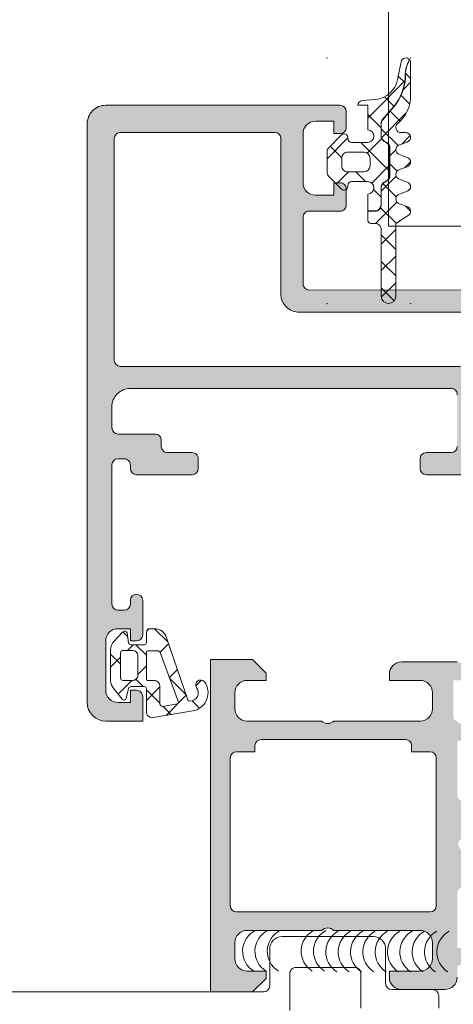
# Model space of a CAD drawing. Header units: millimetres. Extents: x 144573 to 336993, y 74252 to 247042.
# Tile 730 of 1056: x 224698 to 224734, y 185268 to 185348. Entities that reach past the tile are written whole.
import ezdxf

# ---------------------------------------------------------------- set-up
doc = ezdxf.new("R2010")
doc.units = ezdxf.units.MM
doc.layers.add('FASÁDA DETAILNÍ', color=255, linetype='Continuous', lineweight=0)
doc.layers.add('NOVA', color=255, linetype='Continuous', lineweight=0)

# ---------------------------------------------------------------- blocks, each defined once
blk = doc.blocks.new('A$C69D17D4D')
at = {"layer": 'FASÁDA DETAILNÍ'}
h = blk.add_hatch(dxfattribs=at)
h.set_pattern_fill('ANSI37', color=256, scale=0.625, angle=90, style=0)
h.set_pattern_definition([(135, (0, 0), (-1.403165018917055, -1.403165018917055), []), (225, (0, 0), (1.403165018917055, -1.403165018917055), [])])
edge = h.paths.add_edge_path()
edge.add_arc((1579.654066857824, 11962.88997918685), 0.2900050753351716, 224.9975633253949, 359.9994892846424)
edge.add_line((1579.944071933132, 11962.88997660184), (1579.944071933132, 11962.98997086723))
edge.add_arc((1580.25407193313, 11962.98997086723), 0.3099999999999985, 89.99999999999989, 180.0000000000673, ccw=False)
edge.add_line((1580.25407193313, 11963.29997086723), (1581.55404793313, 11963.29997086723))
edge.add_arc((1581.554047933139, 11962.78997086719), 0.5100000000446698, -88.87647985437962, 90.00000000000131, ccw=False)
edge.add_line((1581.564047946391, 11962.28006891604), (1581.564049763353, 11960.92146088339))
edge.add_line((1581.564049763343, 11960.9214608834), (1582.154050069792, 11960.9214608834))
edge.add_arc((1582.154050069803, 11961.41146088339), 0.4900000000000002, -89.99999999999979, 1.272221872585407e-14)
edge.add_line((1582.644050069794, 11961.41146088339), (1582.644050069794, 11962.81145859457))
edge.add_arc((1583.154050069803, 11962.81145859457), 0.5099999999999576, 120.00000000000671, 180.0000000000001, ccw=False)
edge.add_line((1582.899050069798, 11963.2531315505), (1583.099050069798, 11963.36860160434))
edge.add_arc((1582.854050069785, 11963.79295405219), 0.4900000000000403, -59.9999999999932, 1.144999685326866e-13)
edge.add_line((1583.344050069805, 11963.79295405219), (1583.344050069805, 11966.02996389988))
edge.add_arc((1582.854050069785, 11966.0299638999), 0.4899999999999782, 1.144999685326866e-13, 60.00000000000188)
edge.add_line((1583.099050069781, 11966.45431634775), (1582.899050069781, 11966.56978640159))
edge.add_arc((1583.154050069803, 11967.01145935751), 0.5100000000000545, 179.9999999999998, 240.0000000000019, ccw=False)
edge.add_line((1582.644050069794, 11967.01145935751), (1582.644050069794, 11968.00905676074))
edge.add_arc((1583.14998343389, 11968.00905676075), 0.5059333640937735, 139.3588191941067, 180, ccw=False)
edge.add_line((1582.76607949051, 11968.33858116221), (1583.646946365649, 11969.3648124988))
edge.add_arc((1580.616488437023, 11971.96600962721), 3.993732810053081, -40.64118080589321, 0.6188691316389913)
edge.add_arc((1586.619871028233, 11972.0308565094), 2.010000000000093, 153.3452087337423, 180.6188691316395, ccw=False)
edge.add_line((1584.823482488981, 11972.9325705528), (1584.957523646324, 11973.19960642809))
edge.add_arc((1584.654059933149, 11972.95463686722), 0.3900003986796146, 38.91202932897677, 168.9894375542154)
edge.add_line((1584.271238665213, 11973.02912302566), (1583.991637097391, 11971.59103219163))
edge.add_arc((1582.018583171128, 11971.97464424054), 2.010000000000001, -85.00475061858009, -11.002496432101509, ccw=False)
edge.add_line((1582.193600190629, 11969.97227837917), (1581.120640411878, 11969.87849620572))
edge.add_arc((1581.154061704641, 11969.48992909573), 0.3900017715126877, 94.91600467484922, 178.5301263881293)
edge.add_line((1580.764188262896, 11969.49993315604), (1581.564059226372, 11969.49993315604))
edge.add_line((1581.564059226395, 11969.49993315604), (1581.564047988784, 11967.49985381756))
edge.add_arc((1581.554047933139, 11966.98995186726), 0.5100000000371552, -90, 88.87647509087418, ccw=False)
edge.add_line((1581.554047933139, 11966.47995186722), (1580.254071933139, 11966.47995186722))
edge.add_arc((1580.25407193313, 11966.78995186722), 0.3100000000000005, 180, 270, ccw=False)
edge.add_line((1579.944071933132, 11966.78995186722), (1579.944071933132, 11966.88997686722))
edge.add_arc((1579.654056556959, 11966.88994867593), 0.2900153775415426, 0.005569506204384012, 134.9966855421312)
edge.add_line((1579.448996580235, 11967.09503237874), (1578.407699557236, 11966.05446795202))
edge.add_arc((1578.754059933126, 11965.70786372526), 0.4900000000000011, 134.9798378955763, 179.9999999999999)
edge.add_line((1578.264059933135, 11965.70786372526), (1578.264059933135, 11964.07181528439))
edge.add_arc((1578.754059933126, 11964.07181528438), 0.4899999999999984, 180.0000000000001, 225.0276992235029)
edge.add_line((1578.407745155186, 11963.72516549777), (1579.448993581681, 11962.68492335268))
edge = h.paths.add_edge_path()
edge.add_arc((1581.25408174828, 11964.5899480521), 0.4999901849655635, -90.00000000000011, -9.199197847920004e-09, ccw=False)
edge.add_line((1581.25408174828, 11964.08995786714), (1579.95407193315, 11964.08995786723))
edge.add_arc((1579.954053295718, 11964.5899392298), 0.4999813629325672, -180.0021357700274, -89.9978642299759, ccw=False)
edge.add_line((1579.454071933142, 11964.58995786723), (1579.454071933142, 11965.18996486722))
edge.add_arc((1579.954053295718, 11965.18998350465), 0.4999813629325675, 89.99786422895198, 180.0021357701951, ccw=False)
edge.add_line((1579.954071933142, 11965.68996486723), (1581.254081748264, 11965.68996486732))
edge.add_arc((1581.25408174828, 11965.18997468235), 0.4999901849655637, 0, 90.00000000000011, ccw=False)
edge.add_line((1581.754071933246, 11965.18997468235), (1581.754071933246, 11964.58994805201))
h = blk.add_hatch(dxfattribs=at)
h.set_pattern_fill('ANSI37', color=256, scale=0.48, angle=90, style=0)
h.set_pattern_definition([(135, (0, 0), (-1.077630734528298, -1.077630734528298), []), (225, (0, 0), (1.077630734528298, -1.077630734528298), [])])
edge = h.paths.add_edge_path()
edge.add_line((1584.147476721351, 11962.28574469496), (1584.754534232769, 11962.51300358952))
edge.add_arc((1584.65405902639, 11962.88983972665), 0.3900009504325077, -75.0706312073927, 75.07063120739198)
edge.add_line((1584.75453423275, 11963.26667586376), (1584.147476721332, 11963.49393475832))
edge.add_arc((1584.254060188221, 11963.88983972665), 0.4100009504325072, 105.0676336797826, 254.9323663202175, ccw=False)
edge.add_line((1584.147476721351, 11964.28574469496), (1584.754534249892, 11964.51300359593))
edge.add_arc((1584.654060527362, 11964.88983972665), 0.390000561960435, -75.0708416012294, 75.07084160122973)
edge.add_line((1584.754534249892, 11965.26667585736), (1584.147476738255, 11965.493934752))
edge.add_arc((1584.254058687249, 11965.88983972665), 0.4100005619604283, 105.06742474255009, 254.9325713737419, ccw=False)
edge.add_line((1584.147476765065, 11966.28574470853), (1584.754534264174, 11966.51299978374))
edge.add_arc((1584.654047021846, 11966.88988243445), 0.3900489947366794, -75.07068313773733, 89.99999999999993)
edge.add_line((1584.654047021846, 11967.27993142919), (1584.254057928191, 11967.27993142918))
edge.add_arc((1584.254057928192, 11967.68993198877), 0.4100005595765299, 130.3199356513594, 269.99999999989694, ccw=False)
edge.add_arc((1582.054088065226, 11970.28221820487), 2.989972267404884, -49.68006215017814, 0.001330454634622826)
edge.add_line((1585.044060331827, 11970.28228763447), (1585.044059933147, 11972.95407921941))
edge.add_arc((1584.654059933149, 11972.95463686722), 0.3900003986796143, -0.0819252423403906, 35.64056997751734)
edge.add_line((1584.971008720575, 11973.18188953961), (1584.841357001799, 11972.92359827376))
edge.add_arc((1586.619871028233, 11972.0308565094), 1.990000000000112, 153.345208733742, 180.6188691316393)
edge.add_arc((1580.616488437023, 11971.96600962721), 4.013732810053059, -40.641180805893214, 0.6188691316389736, ccw=False)
edge.add_line((1583.662122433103, 11969.35178610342), (1582.781255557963, 11968.32555476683))
edge.add_arc((1583.14998343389, 11968.00905676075), 0.4859333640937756, 139.3588191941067, 179.9999999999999)
edge.add_line((1582.664050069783, 11968.00905676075), (1582.664050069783, 11967.01145935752))
edge.add_arc((1583.154050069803, 11967.01145935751), 0.4900000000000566, 180.0000000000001, 240.0000000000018)
edge.add_line((1582.909050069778, 11966.58710690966), (1583.109050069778, 11966.47163685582))
edge.add_arc((1582.854050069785, 11966.0299638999), 0.5099999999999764, -1.1368683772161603e-13, 60.00000000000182, ccw=False)
edge.add_line((1583.364050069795, 11966.0299638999), (1583.364050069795, 11963.7929540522))
edge.add_arc((1582.854050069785, 11963.79295405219), 0.5100000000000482, -59.99999999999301, -2.2737367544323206e-13, ccw=False)
edge.add_line((1583.10905006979, 11963.35128109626), (1582.90905006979, 11963.23581104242))
edge.add_arc((1583.154050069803, 11962.81145859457), 0.4899999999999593, 120.000000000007, 179.9999999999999)
edge.add_line((1582.664050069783, 11962.81145859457), (1582.664050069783, 11961.41146088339))
edge.add_arc((1582.154050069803, 11961.41146088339), 0.509999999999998, -90.00000000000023, 0, ccw=False)
edge.add_line((1582.154050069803, 11960.90146088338), (1581.564049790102, 11960.90146088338))
edge.add_line((1581.564049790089, 11960.90146088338), (1581.564050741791, 11960.1898393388))
edge.add_arc((1581.854050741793, 11960.18983972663), 0.2900000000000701, 180.0000766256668, 270.0000000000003)
edge.add_line((1581.854050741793, 11959.89983972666), (1582.154035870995, 11959.89983972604))
edge.add_arc((1582.154217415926, 11959.39001773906), 0.5098220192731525, -0.02428648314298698, 90.02040272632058, ccw=False)
edge.add_line((1582.664039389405, 11959.38980163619), (1582.664069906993, 11953.98983868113))
edge.add_arc((1583.254068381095, 11953.98984201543), 0.5899984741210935, 180.0003238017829, 360.0000000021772)
edge.add_line((1583.844066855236, 11953.98984201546), (1583.844066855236, 11959.89525026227))
edge.add_line((1583.844066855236, 11959.89525026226), (1584.848821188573, 11960.55195381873))
edge.add_arc((1584.65406055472, 11960.88984155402), 0.3899997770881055, -60.04057881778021, 75.07024092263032)
edge.add_line((1584.754538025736, 11961.26667587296), (1584.147476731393, 11961.49393475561))
edge.add_arc((1584.254060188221, 11961.88983972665), 0.4100009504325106, 105.0676336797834, 254.9323677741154, ccw=False)
h = blk.add_hatch(color=256, dxfattribs=at)
edge = h.paths.add_edge_path(flags=16)
edge.add_ellipse((1561.518074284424, 11948.79988017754), major_axis=(-0.4999740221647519, 0), ratio=1, start_angle=-0.002977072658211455, end_angle=90.00297707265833, ccw=False)
edge.add_line((1561.01810026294, 11948.79990615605), (1561.01810026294, 11966.79990615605))
edge.add_ellipse((1561.518074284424, 11966.79993213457), major_axis=(-0.4999740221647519, 0), ratio=1, start_angle=-90.00297707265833, end_angle=0.0029770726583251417, ccw=False)
edge.add_line((1561.51810026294, 11967.29990615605), (1574.01810026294, 11967.29990615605))
edge.add_ellipse((1574.018078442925, 11966.79988433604), major_axis=(-0.500021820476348, 0), ratio=1, start_angle=180.0025002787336, end_angle=269.9974997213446, ccw=False)
edge.add_line((1574.51810026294, 11966.79990615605), (1574.51810026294, 11954.19685515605))
edge.add_ellipse((1576.018099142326, 11954.19685403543), major_axis=(-1.499998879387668, 0), ratio=1, start_angle=-4.280425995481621e-05, end_angle=90.00004280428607)
edge.add_line((1576.01810026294, 11952.69685515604), (1589.01808826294, 11952.69685515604))
edge.add_ellipse((1589.018088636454, 11952.19685552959), major_axis=(-0.4999996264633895, 0), ratio=1, start_angle=179.9999571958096, end_angle=270.0000428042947, ccw=False)
edge.add_line((1589.518088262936, 11952.19685515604), (1589.518088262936, 11948.79990615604))
edge.add_ellipse((1589.018088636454, 11948.79990578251), major_axis=(-0.49999962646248, 0), ratio=1, start_angle=89.99995719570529, end_angle=180.0000428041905, ccw=False)
edge.add_line((1589.018088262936, 11948.29990615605), (1561.518100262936, 11948.29990615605))
edge = h.paths.add_edge_path()
edge.add_line((1560.318088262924, 11919.49991115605), (1563.318088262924, 11919.49991115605))
edge.add_line((1563.318088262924, 11919.49991115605), (1563.318088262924, 11921.49991115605))
edge.add_arc((1562.81811424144, 11921.49993713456), 0.4999740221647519, 359.9970229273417, 450.0029770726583)
edge.add_line((1562.818088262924, 11921.99991115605), (1562.318088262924, 11921.99991115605))
edge.add_line((1562.318088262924, 11921.99991115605), (1562.318088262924, 11920.99991115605))
edge.add_line((1562.318088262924, 11920.99991115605), (1561.318088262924, 11920.99991115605))
edge.add_arc((1561.318152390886, 11921.99997528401), 1.000064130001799, 180.0036740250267, 269.9963259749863, ccw=False)
edge.add_line((1560.318088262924, 11921.99991115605), (1560.318088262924, 11925.99991115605))
edge.add_arc((1561.318118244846, 11925.99988117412), 1.000029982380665, 90.00171778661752, 179.9982822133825, ccw=False)
edge.add_line((1561.318088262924, 11926.99991115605), (1562.318088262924, 11926.99991115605))
edge.add_line((1562.318088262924, 11926.99991115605), (1562.318088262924, 11925.99991115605))
edge.add_line((1562.318088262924, 11925.99991115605), (1562.818088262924, 11925.99991115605))
edge.add_arc((1562.818082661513, 11926.49991675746), 0.5000056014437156, 270.0006418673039, 359.999358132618)
edge.add_line((1563.318088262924, 11926.49991115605), (1563.318088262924, 11929.29991415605))
edge.add_arc((1562.818088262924, 11929.29991415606), 0.5, 0, 180)
edge.add_line((1562.318088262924, 11929.29991415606), (1562.318088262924, 11928.99991115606))
edge.add_arc((1561.818077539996, 11928.99992187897), 0.5000107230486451, 270.0012287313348, 359.99877126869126, ccw=False)
edge.add_line((1561.818088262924, 11928.49991115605), (1561.318088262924, 11928.49991115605))
edge.add_arc((1561.318156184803, 11928.99997907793), 0.5000679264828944, 180.0077822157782, 269.9922177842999, ccw=False)
edge.add_line((1560.818088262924, 11928.99991115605), (1560.818088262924, 11940.29990615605))
edge.add_arc((1561.318110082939, 11940.29988433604), 0.5000218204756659, 90.00250027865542, 179.9974997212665, ccw=False)
edge.add_line((1561.318088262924, 11940.79990615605), (1561.818088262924, 11940.79990615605))
edge.add_arc((1561.818150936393, 11940.29996882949), 0.4999373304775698, -0.007182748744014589, 90.00718274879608, ccw=False)
edge.add_line((1562.318088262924, 11940.29990615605), (1562.318088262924, 11939.99990315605))
edge.add_arc((1562.81815106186, 11939.99996595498), 0.500062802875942, 180.0071953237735, 269.9928046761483)
edge.add_line((1562.818088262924, 11939.49990315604), (1567.318088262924, 11939.49990315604))
edge.add_arc((1567.318082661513, 11939.99990875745), 0.5000056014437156, 270.0006418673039, 359.999358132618)
edge.add_line((1567.818088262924, 11939.99990315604), (1567.818088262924, 11940.79990615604))
edge.add_arc((1567.31811424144, 11940.79993213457), 0.4999740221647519, 359.9970229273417, 450.0029770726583)
edge.add_line((1567.318088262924, 11941.29990615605), (1565.318088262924, 11941.29990615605))
edge.add_arc((1565.318156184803, 11941.79997407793), 0.5000679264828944, 180.0077822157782, 269.9922177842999, ccw=False)
edge.add_line((1564.818088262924, 11941.79990615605), (1564.818088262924, 11942.29990615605))
edge.add_arc((1564.318150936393, 11942.29996882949), 0.499937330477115, 359.9928172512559, 450.0071827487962)
edge.add_line((1564.318088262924, 11942.79990615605), (1561.318088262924, 11942.79990615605))
edge.add_arc((1561.318143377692, 11943.29996127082), 0.5000551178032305, 180.006314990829, 269.99368500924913, ccw=False)
edge.add_line((1560.818088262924, 11943.29990615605), (1560.818088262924, 11944.99990315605))
edge.add_arc((1562.318056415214, 11944.99993500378), 1.499968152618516, 89.99878348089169, 180.0012165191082, ccw=False)
edge.add_line((1562.318088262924, 11946.49990315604), (1588.318088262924, 11946.49990315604))
edge.add_arc((1588.318109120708, 11945.99992401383), 0.4999791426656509, -0.0023902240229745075, 90.0023902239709, ccw=False)
edge.add_line((1588.818088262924, 11945.99990315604), (1588.818088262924, 11941.79990615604))
edge.add_arc((1588.318082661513, 11941.79991175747), 0.5000056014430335, 270.0006418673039, 359.99935813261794, ccw=False)
edge.add_line((1588.318088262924, 11941.29990615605), (1586.318088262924, 11941.29990615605))
edge.add_arc((1586.318110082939, 11940.79988433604), 0.500021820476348, 90.00250027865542, 179.9974997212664)
edge.add_line((1585.818088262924, 11940.79990615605), (1585.818088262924, 11939.99990315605))
edge.add_arc((1586.31814081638, 11939.9999557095), 0.5000525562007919, 180.0060215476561, 269.993978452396)
edge.add_line((1586.318088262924, 11939.49990315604), (1591.318089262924, 11939.49990315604))
edge.add_line((1591.318089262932, 11939.49990315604), (1592.075978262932, 11939.71722415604))
edge.add_arc((1592.158669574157, 11939.42884574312), 0.2999999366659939, 37.90481467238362, 106.00002422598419, ccw=False)
edge.add_arc((1592.632089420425, 11939.79745629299), 0.3000001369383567, 217.9047180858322, 269.9999699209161)
edge.add_line((1592.632089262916, 11939.49745615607), (1594.696236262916, 11939.49745815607))
edge.add_arc((1594.696236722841, 11939.89745755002), 0.3999993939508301, 269.9999341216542, 381.9737695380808)
edge.add_line((1595.067178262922, 11940.04713015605), (1594.250817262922, 11942.07035915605))
edge.add_arc((1594.065347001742, 11941.99552253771), 0.1999993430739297, 21.97390785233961, 114.1410923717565)
edge.add_line((1593.983550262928, 11942.17803015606), (1591.599865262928, 11941.10971015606))
edge.add_arc((1591.518068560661, 11941.29221826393), 0.1999997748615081, 179.180099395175, 294.1410254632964, ccw=False)
edge.add_line((1591.318089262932, 11941.29508015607), (1591.318088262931, 11952.59916015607))
edge.add_arc((1591.50950276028, 11952.60759187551), 0.1916001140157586, 88.95554997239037, 182.5222218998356, ccw=False)
edge.add_line((1591.512995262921, 11952.79916015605), (1591.933579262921, 11952.79916015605))
edge.add_line((1591.933579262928, 11952.79916015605), (1594.399191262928, 11951.36742515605))
edge.add_arc((1594.550002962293, 11951.62676214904), 0.2999997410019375, 239.8208038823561, 344.0000282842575)
edge.add_line((1594.838381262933, 11951.54407115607), (1595.266252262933, 11953.03623215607))
edge.add_line((1595.266252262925, 11953.03623215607), (1595.764664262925, 11953.89950715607))
edge.add_arc((1595.418254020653, 11954.09950710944), 0.4000000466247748, 330.0000115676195, 449.9999652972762)
edge.add_line((1595.418254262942, 11954.49950715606), (1591.310323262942, 11954.49916015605))
edge.add_line((1591.310323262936, 11954.49916015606), (1576.818266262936, 11954.49685515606))
edge.add_arc((1576.818088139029, 11954.99685500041), 0.4999998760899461, 179.9999821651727, 270.0204115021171, ccw=False)
edge.add_line((1576.318088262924, 11954.99685515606), (1576.318088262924, 11960.39989715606))
edge.add_arc((1576.818087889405, 11960.3998975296), 0.49999962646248, 89.99995719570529, 180.0000428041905, ccw=False)
edge.add_line((1576.818088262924, 11960.89989715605), (1579.318088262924, 11960.89989715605))
edge.add_arc((1579.318088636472, 11961.3998967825), 0.4999996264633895, 269.9999571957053, 360.0000428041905)
edge.add_line((1579.818088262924, 11961.39989715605), (1579.818088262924, 11962.69990015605))
edge.add_arc((1579.318109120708, 11962.69992101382), 0.4999791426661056, 359.997609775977, 450.0023902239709)
edge.add_line((1579.318088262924, 11963.19990015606), (1578.818088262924, 11963.19990015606))
edge.add_line((1578.818088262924, 11963.19990015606), (1578.818088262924, 11962.19990015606))
edge.add_line((1578.818088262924, 11962.19990015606), (1577.318088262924, 11962.19990015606))
edge.add_arc((1577.318119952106, 11963.19993184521), 1.000031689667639, 180.0018155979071, 269.99818440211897, ccw=False)
edge.add_line((1576.318088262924, 11963.19990015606), (1576.318088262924, 11967.19990015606))
edge.add_arc((1577.318157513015, 11967.19983090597), 1.00006925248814, 90.00396746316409, 179.9960325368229, ccw=False)
edge.add_line((1577.318088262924, 11968.19990015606), (1578.818088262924, 11968.19990015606))
edge.add_line((1578.818088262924, 11968.19990015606), (1578.818088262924, 11967.19990015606))
edge.add_line((1578.818088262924, 11967.19990015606), (1579.318088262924, 11967.19990015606))
edge.add_arc((1579.31811424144, 11967.69987417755), 0.4999740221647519, 269.9970229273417, 360.0029770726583)
edge.add_line((1579.818088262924, 11967.69990015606), (1579.818088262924, 11968.99990315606))
edge.add_arc((1579.318082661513, 11968.99989755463), 0.5000056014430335, 0.000641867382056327, 89.99935813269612)
edge.add_line((1579.318088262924, 11969.49990315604), (1560.318088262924, 11969.49990315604))
edge.add_arc((1560.318058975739, 11967.99993244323), 1.49997071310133, 89.99888129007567, 180.0011187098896)
edge.add_line((1558.818088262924, 11967.99990315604), (1558.818088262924, 11920.99991115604))
edge.add_arc((1560.318148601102, 11920.99997149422), 1.500060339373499, 180.002304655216, 269.9976953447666)
h = blk.add_hatch(dxfattribs=at)
h.set_pattern_fill('ANSI37', color=256, scale=0.625, angle=180, style=0)
h.set_pattern_definition([(225, (1562.318060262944, 11921.99993115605), (1.403165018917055, -1.403165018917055), []), (315, (1562.318060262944, 11921.99993115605), (1.403165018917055, 1.403165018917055), [])])
edge = h.paths.add_edge_path(flags=16)
edge.add_ellipse((1564.22027340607, 11922.30214619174), major_axis=(-0.4977897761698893, 0), ratio=1, start_angle=179.7452779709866, end_angle=270.192579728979)
edge.add_line((1564.218600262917, 11922.79993315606), (1563.718081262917, 11922.79993315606))
edge.add_ellipse((1563.718067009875, 11922.89991690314), major_axis=(-0.09998374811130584, 0), ratio=1, start_angle=-0.00874069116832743, end_angle=90.00816772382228, ccw=False)
edge.add_line((1563.618083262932, 11922.89993215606), (1563.618079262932, 11925.10036215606))
edge.add_ellipse((1563.718083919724, 11925.10035949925), major_axis=(-0.1000046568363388, 0), ratio=1, start_angle=270.0015221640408, end_angle=359.99847783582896, ccw=False)
edge.add_line((1563.718081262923, 11925.20036415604), (1564.530023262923, 11925.20036415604))
edge.add_ellipse((1564.53001478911, 11925.00035753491), major_axis=(-0.2000066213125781, 0), ratio=1, start_angle=195.688615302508, end_angle=269.99757251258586, ccw=False)
edge.add_line((1564.722570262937, 11925.05444115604), (1566.209895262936, 11921.03630015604))
edge.add_ellipse((1566.116113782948, 11921.00158666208), major_axis=(-0.09999996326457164, 0), ratio=1, start_angle=100.32228414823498, end_angle=200.3121828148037, ccw=False)
edge.add_line((1566.134032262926, 11920.90320515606), (1564.924563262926, 11920.68292215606))
edge.add_ellipse((1564.918054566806, 11920.88281252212), major_axis=(-0.1999963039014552, 0), ratio=1, start_angle=-0.0010410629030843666, end_angle=91.86496785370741, ccw=False)
edge.add_line((1564.718058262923, 11920.88281615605), (1564.718058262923, 11922.29993315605))
edge = h.paths.add_edge_path(flags=16)
edge.add_ellipse((1561.718069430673, 11922.9999343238), major_axis=(-0.200000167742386, 0), ratio=1, start_angle=-0.00023842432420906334, end_angle=90.00023842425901, ccw=False)
edge.add_line((1561.518069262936, 11922.99993515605), (1561.518073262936, 11925.03439215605))
edge.add_ellipse((1561.718068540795, 11925.03439687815), major_axis=(-0.1999952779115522, 0), ratio=1, start_angle=-90.00049336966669, end_angle=0.0013528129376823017, ccw=False)
edge.add_line((1561.718070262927, 11925.23439215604), (1562.518080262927, 11925.23439215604))
edge.add_ellipse((1562.518071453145, 11924.83438134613), major_axis=(-0.4000108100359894, 0), ratio=1, start_angle=180.0019780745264, end_angle=269.99873812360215, ccw=False)
edge.add_line((1562.918082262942, 11924.83439515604), (1562.918082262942, 11923.19993215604))
edge.add_ellipse((1562.518087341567, 11923.19992907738), major_axis=(-0.3999949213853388, 0), ratio=1, start_angle=89.99898604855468, end_angle=180.0004409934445, ccw=False)
edge.add_line((1562.518080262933, 11922.79993415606), (1561.718070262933, 11922.79993415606))
edge = h.paths.add_edge_path()
edge.add_arc((1561.794621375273, 11921.39994225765), 0.2000083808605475, 220.0023157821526, 344.9984805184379)
edge.add_line((1561.987813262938, 11921.34817115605), (1562.178347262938, 11922.15169615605))
edge.add_arc((1562.371540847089, 11922.09991976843), 0.2000113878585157, 90.00274550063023, 164.997143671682, ccw=False)
edge.add_line((1562.371531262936, 11922.29993115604), (1563.468081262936, 11922.29993115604))
edge.add_arc((1563.46809161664, 11922.14994350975), 0.1499876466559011, -0.00395514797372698, 90.00395514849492, ccw=False)
edge.add_line((1563.618079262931, 11922.14993315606), (1563.618071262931, 11920.26706215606))
edge.add_arc((1564.118071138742, 11920.26706024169), 0.4999998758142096, 179.9997806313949, 279.9335722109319)
edge.add_line((1564.204324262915, 11919.77455615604), (1567.524050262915, 11920.35594515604))
edge.add_arc((1567.117975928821, 11921.79993068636), 1.49999685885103, 285.7069244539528, 395.0875539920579)
edge.add_arc((1568.018078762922, 11922.43223765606), 0.3999981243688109, 35.08800412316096, 215.088004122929)
edge.add_arc((1567.136779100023, 11921.79771609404), 0.6860034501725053, -89.5156416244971, 36.14118557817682, ccw=False)
edge.add_arc((1567.122958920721, 11921.26083971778), 0.1503878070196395, 199.0161509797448, 277.4960782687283, ccw=False)
edge.add_line((1566.980778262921, 11921.21183815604), (1565.253096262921, 11926.25806415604))
edge.add_arc((1564.287004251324, 11925.9999430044), 0.9999801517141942, 14.95891093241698, 90.0005723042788)
edge.add_line((1564.286994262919, 11926.99992315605), (1563.918089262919, 11926.99993515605))
edge.add_arc((1563.918109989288, 11926.69991542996), 0.3000197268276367, 90.00395818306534, 179.9968057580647)
edge.add_line((1563.618090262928, 11926.69993215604), (1563.618090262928, 11925.84991715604))
edge.add_arc((1563.468106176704, 11925.84990424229), 0.1499840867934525, -90.0049332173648, 0.004933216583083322, ccw=False)
edge.add_line((1563.468093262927, 11925.69992015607), (1562.371531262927, 11925.69993115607))
edge.add_arc((1562.371540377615, 11925.89994574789), 0.200014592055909, 195.0023743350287, 269.9973890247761, ccw=False)
edge.add_line((1562.178343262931, 11925.84817015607), (1562.049249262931, 11926.65154215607))
edge.add_arc((1561.856073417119, 11926.59981774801), 0.1999808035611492, 14.98978708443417, 135.0074444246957)
edge.add_line((1561.714647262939, 11926.74120715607), (1560.988128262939, 11925.96533715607))
edge.add_arc((1561.718069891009, 11925.28182674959), 1.000000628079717, 136.8814623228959, 180.0000340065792)
edge.add_line((1560.718069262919, 11925.28182615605), (1560.718069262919, 11922.80319315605))
edge.add_arc((1561.718072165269, 11922.80319420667), 1.000002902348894, 180.0000601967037, 217.8277930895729)
edge.add_line((1560.928212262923, 11922.18990215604), (1561.641411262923, 11921.27137315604))
h = blk.add_hatch(color=256, dxfattribs=at)
edge = h.paths.add_edge_path()
edge.add_arc((1588.938067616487, 11901.20006205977), 0.1199999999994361, 180, 270.0000000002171)
edge.add_line((1588.938067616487, 11901.08006205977), (1591.698065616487, 11901.08006205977))
edge.add_arc((1591.698065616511, 11900.78006205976), 0.3000000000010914, 0, 89.9999999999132, ccw=False)
edge.add_line((1591.998065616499, 11900.78006205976), (1591.998065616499, 11899.80008774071))
edge.add_arc((1591.698065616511, 11899.8000877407), 0.3000000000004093, -89.9999999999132, 0, ccw=False)
edge.add_line((1591.698065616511, 11899.50008774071), (1589.818054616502, 11899.50008774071))
edge.add_arc((1589.550511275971, 11899.42122064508), 0.2789255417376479, 16.42459455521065, 91.16287007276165)
edge.add_line((1589.544850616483, 11899.7000887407), (1589.091256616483, 11899.7000887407))
edge.add_arc((1589.085588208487, 11899.42125129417), 0.2788950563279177, 88.83541062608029, 163.5801235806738)
edge.add_line((1588.818067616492, 11899.50008774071), (1588.818067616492, 11898.69991302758))
edge.add_arc((1587.818067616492, 11898.69991302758), 0.9999999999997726, -89.99999999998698, 0, ccw=False)
edge.add_line((1587.818067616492, 11897.69991302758), (1584.318060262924, 11897.69991302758))
edge.add_arc((1584.318080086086, 11898.69993285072), 1.000019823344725, 180.0011357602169, 269.99886423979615, ccw=False)
edge.add_line((1583.318060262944, 11898.69991302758), (1583.318060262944, 11899.19991302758))
edge.add_line((1583.318060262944, 11899.19991302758), (1585.818060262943, 11899.19991302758))
edge.add_arc((1585.818014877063, 11900.19995841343), 1.0000453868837, 270.0026002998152, 359.9973997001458)
edge.add_line((1586.818060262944, 11900.19991302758), (1586.818060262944, 11901.49993133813))
edge.add_arc((1585.818007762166, 11901.49987883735), 1.000052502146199, 0.003007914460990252, 89.99699208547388)
edge.add_line((1585.818060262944, 11902.49993133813), (1578.818060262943, 11902.49993133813))
edge.add_arc((1578.318060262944, 11901.97480958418), 0.7250881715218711, 46.4038161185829, 133.5961838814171)
edge.add_line((1577.818060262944, 11902.49993133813), (1571.783972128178, 11902.49993133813))
edge.add_arc((1571.784024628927, 11901.49987883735), 1.000052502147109, 90.00300791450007, 179.9969920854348)
edge.add_line((1570.783972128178, 11901.49993133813), (1570.783972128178, 11900.19991302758))
edge.add_arc((1571.78401751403, 11900.19995841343), 1.000045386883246, 180.0026002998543, 269.9973997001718)
edge.add_line((1571.783972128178, 11899.19991302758), (1573.318060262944, 11899.19991302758))
edge.add_line((1573.318060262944, 11899.19991302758), (1573.318060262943, 11898.59990692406))
edge.add_line((1573.318060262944, 11898.59990692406), (1572.218054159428, 11897.49993133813))
edge.add_line((1572.218054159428, 11897.49993133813), (1568.818060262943, 11897.49993133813))
edge.add_line((1568.818060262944, 11897.49993133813), (1568.818060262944, 11924.499832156))
edge.add_line((1568.818060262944, 11924.499832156), (1572.218054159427, 11924.499832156))
edge.add_line((1572.218054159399, 11924.499832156), (1573.318060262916, 11923.39985657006))
edge.add_line((1573.318060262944, 11923.39985657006), (1573.318060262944, 11922.79985046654))
edge.add_line((1573.318060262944, 11922.79985046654), (1571.783972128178, 11922.79985046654))
edge.add_arc((1571.78401751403, 11921.79980508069), 1.0000453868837, 90.00260029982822, 179.9973997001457)
edge.add_line((1570.783972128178, 11921.79985046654), (1570.783972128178, 11920.499832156))
edge.add_arc((1571.784024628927, 11920.49988465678), 1.000052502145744, 180.003007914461, 269.9969920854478)
edge.add_line((1571.783972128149, 11919.499832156), (1577.818060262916, 11919.499832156))
edge.add_arc((1578.318060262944, 11920.02495390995), 0.7250881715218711, 226.4038161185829, 313.5961838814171)
edge.add_line((1578.818060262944, 11919.499832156), (1585.818060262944, 11919.499832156))
edge.add_arc((1585.818007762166, 11920.49988465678), 1.000052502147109, 270.0030079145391, 359.9969920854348)
edge.add_line((1586.818060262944, 11920.499832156), (1586.818060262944, 11921.79985046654))
edge.add_arc((1585.818014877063, 11921.79980508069), 1.000045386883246, 0.002600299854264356, 89.9973997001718)
edge.add_line((1585.818060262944, 11922.79985046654), (1583.318060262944, 11922.79985046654))
edge.add_line((1583.318060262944, 11922.79985046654), (1583.318060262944, 11923.29985046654))
edge.add_arc((1584.318080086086, 11923.2998306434), 1.00001982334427, 90.00113576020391, 179.9988642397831, ccw=False)
edge.add_line((1584.318060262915, 11924.29985046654), (1588.818060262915, 11924.29985046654))
edge.add_arc((1588.818070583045, 11923.79986078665), 0.4999896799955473, -0.0011826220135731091, 90.00118262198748, ccw=False)
edge.add_line((1589.318060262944, 11923.79985046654), (1589.318060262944, 11922.79985046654))
edge.add_line((1589.318060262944, 11922.79985046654), (1588.518057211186, 11922.79985046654))
edge.add_line((1588.518057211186, 11922.79985046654), (1588.518057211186, 11919.79983520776))
edge.add_arc((1588.818064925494, 11919.79983251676), 0.3000077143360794, 179.9994860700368, 270.0005139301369)
edge.add_arc((1589.085588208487, 11919.57866124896), 0.278895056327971, 196.4198764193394, 271.1645893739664)
edge.add_line((1589.091256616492, 11919.29982380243), (1589.544850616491, 11919.29982380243))
edge.add_arc((1589.550511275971, 11919.57869189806), 0.2789255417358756, 268.8371299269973, 343.5754054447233)
edge.add_line((1589.81805461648, 11919.49982480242), (1591.698065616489, 11919.49982480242))
edge.add_arc((1591.698065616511, 11919.19982480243), 0.2999999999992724, 0, 90.00000000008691, ccw=False)
edge.add_line((1591.998065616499, 11919.19982480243), (1591.998065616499, 11918.21985048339))
edge.add_arc((1591.698065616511, 11918.21985048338), 0.2999999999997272, -90.00000000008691, 0, ccw=False)
edge.add_line((1591.698065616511, 11917.91985048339), (1588.938067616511, 11917.91985048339))
edge.add_arc((1588.938067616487, 11917.7998504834), 0.1200000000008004, 90.00000000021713, 180)
edge.add_line((1588.818067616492, 11917.7998504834), (1588.818067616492, 11913.49982480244))
edge.add_arc((1589.318067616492, 11913.49982480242), 0.5, 180, 269.9999999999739)
edge.add_line((1589.318067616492, 11912.99982480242), (1590.018067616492, 11912.99982480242))
edge.add_line((1590.018067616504, 11912.99982480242), (1592.410887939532, 11914.38132026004))
edge.add_arc((1592.47994783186, 11914.26170501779), 0.1381197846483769, -7.7024374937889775, 119.99999999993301, ccw=False)
edge.add_arc((1587.63859659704, 11914.70932340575), 4.999999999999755, 288.7094007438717, 354.65077199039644, ccw=False)
edge.add_arc((1589.402822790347, 11909.49995627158), 0.5000000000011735, 108.709400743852, 251.2905992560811)
edge.add_arc((1587.63859659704, 11904.29058913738), 4.99999999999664, 5.349228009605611, 71.29059925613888, ccw=False)
edge.add_arc((1592.47994783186, 11904.73820752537), 0.1381197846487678, -119.99999999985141, 7.702437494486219, ccw=False)
edge.add_line((1592.410887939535, 11904.61859228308), (1590.018067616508, 11906.0000877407))
edge.add_line((1590.018067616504, 11906.00008774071), (1589.318067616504, 11906.00008774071))
edge.add_arc((1589.318067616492, 11905.50008774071), 0.5, 89.99999999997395, 180)
edge.add_line((1588.818067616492, 11905.50008774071), (1588.818067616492, 11901.20006205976))
edge = h.paths.add_edge_path(flags=16)
edge.add_arc((1570.918066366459, 11916.49983978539), 0.5, 90, 180)
edge.add_line((1570.418066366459, 11916.49983978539), (1570.418066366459, 11904.49993133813))
edge.add_arc((1570.918066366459, 11904.49993133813), 0.5, 180, 270)
edge.add_line((1570.918066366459, 11903.99993133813), (1586.618048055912, 11903.99993133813))
edge.add_arc((1586.618048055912, 11904.49993133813), 0.5, 270, 360)
edge.add_line((1587.118048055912, 11904.49993133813), (1587.118048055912, 11916.49983978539))
edge.add_arc((1586.618048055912, 11916.49983978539), 0.5, 0, 90)
edge.add_line((1586.618048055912, 11916.99983978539), (1585.118048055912, 11916.99983978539))
edge.add_line((1585.118048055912, 11916.99983978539), (1585.118048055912, 11917.49983978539))
edge.add_arc((1584.618048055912, 11917.49983978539), 0.5, 0, 90)
edge.add_line((1584.618048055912, 11917.99983978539), (1572.918066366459, 11917.99983978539))
edge.add_arc((1572.918066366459, 11917.49983978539), 0.5, 90, 180)
edge.add_line((1572.418066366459, 11917.49983978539), (1572.418066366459, 11916.99983978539))
edge.add_line((1572.418066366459, 11916.99983978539), (1570.918066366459, 11916.99983978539))
blk.add_lwpolyline([(1627.253972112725, 12040.64530968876), (1627.253972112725, 12428.33608654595), (1583.253972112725, 12428.33608654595), (1583.253972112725, 12040.64530968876), (1583.253972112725, 11959.6744308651), (1627.253972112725, 11959.6744308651)], close=True, dxfattribs=at)
at = {"layer": 'FASÁDA DETAILNÍ', "color": 7}
for points in [[(1579.448993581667, 11962.68492335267, 0.6681907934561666), (1579.944071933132, 11962.88997660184), (1579.944071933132, 11962.98997086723, -0.41421356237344), (1580.25407193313, 11963.29997086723), (1581.554047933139, 11963.29997086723, -0.9902431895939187), (1581.564047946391, 11962.28006891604), (1581.564049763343, 11960.9214608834), (1582.154050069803, 11960.9214608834, 0.4142135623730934), (1582.644050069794, 11961.41146088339), (1582.644050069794, 11962.81145859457, -0.267949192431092), (1582.899050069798, 11963.2531315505), (1583.099050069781, 11963.36860160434, 0.2679491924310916), (1583.344050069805, 11963.79295405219), (1583.344050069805, 11966.0299638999, 0.267949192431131), (1583.099050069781, 11966.45431634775), (1582.899050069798, 11966.56978640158, -0.2679491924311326), (1582.644050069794, 11967.01145935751), (1582.644050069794, 11968.00905676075, -0.1792130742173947), (1582.76607949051, 11968.33858116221), (1583.646946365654, 11969.3648124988, 0.1820014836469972), (1584.609988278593, 11972.00914631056, -0.1195687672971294), (1584.823482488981, 11972.9325705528), (1584.957523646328, 11973.1996064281, 0.6375452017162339), (1584.271238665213, 11973.02912302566), (1583.991637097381, 11971.59103219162, -0.3346062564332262), (1582.193600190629, 11969.97227837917), (1581.120640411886, 11969.87849620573, 0.381933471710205), (1580.764188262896, 11969.49993315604), (1581.564059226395, 11969.49993315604), (1581.564047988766, 11967.49985381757, -0.9902431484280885), (1581.554047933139, 11966.47995186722), (1580.25407193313, 11966.47995186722, -0.414213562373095), (1579.944071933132, 11966.78995186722), (1579.944071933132, 11966.88997686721, 0.6681225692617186), (1579.448996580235, 11967.09503237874), (1578.407699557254, 11966.05446795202, 0.1990038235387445), (1578.264059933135, 11965.70786372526), (1578.264059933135, 11964.07181528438, 0.199038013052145), (1578.407745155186, 11963.72516549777), (1579.448993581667, 11962.68492335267)], [(1584.147476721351, 11962.28574469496), (1584.75453423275, 11962.51300358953, 0.7683067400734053), (1584.75453423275, 11963.26667586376), (1584.147476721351, 11963.49393475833, -0.7663896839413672), (1584.147476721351, 11964.28574469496), (1584.754534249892, 11964.51300359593, 0.7683096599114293), (1584.754534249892, 11965.26667585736), (1584.147476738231, 11965.49393475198, -0.766392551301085), (1584.147476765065, 11966.28574470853), (1584.754534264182, 11966.51299978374, 0.8775222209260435), (1584.654047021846, 11967.27993142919), (1584.254057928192, 11967.27993142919, -0.6981291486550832), (1583.98876497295, 11968.00253414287, 0.2202365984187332), (1585.044060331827, 11970.28228763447), (1585.044059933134, 11972.9540792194, 0.1571434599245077), (1584.971008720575, 11973.18188953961), (1584.841357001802, 11972.92359827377, 0.1195687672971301), (1584.629987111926, 11972.00936233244, -0.1820014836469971), (1583.662122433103, 11969.35178610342), (1582.781255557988, 11968.32555476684, 0.1792130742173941), (1582.664050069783, 11968.00905676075), (1582.664050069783, 11967.01145935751, 0.2679491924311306), (1582.909050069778, 11966.58710690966), (1583.10905006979, 11966.47163685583, -0.2679491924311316), (1583.364050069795, 11966.0299638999), (1583.364050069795, 11963.79295405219, -0.2679491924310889), (1583.10905006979, 11963.35128109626), (1582.909050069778, 11963.23581104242, 0.2679491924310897), (1582.664050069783, 11962.81145859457), (1582.664050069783, 11961.41146088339, -0.4142135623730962), (1582.154050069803, 11960.90146088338), (1581.564049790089, 11960.90146088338), (1581.564050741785, 11960.1898393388, 0.4142131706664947), (1581.854050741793, 11959.89983972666), (1582.154035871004, 11959.89983972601, -0.414442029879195), (1582.664039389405, 11959.38980163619), (1582.664069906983, 11953.98983868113, 0.999997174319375), (1583.844066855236, 11953.98984201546), (1583.844066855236, 11959.89525026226), (1584.848821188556, 11960.55195381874, 0.6688782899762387), (1584.754538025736, 11961.26667587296), (1584.147476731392, 11961.49393475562, -0.7663896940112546), (1584.147476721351, 11962.28574469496)], [(1581.754071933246, 11964.58994805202, -0.4142135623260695), (1581.25408174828, 11964.08995786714), (1579.954071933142, 11964.08995786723, -0.4142353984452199), (1579.454071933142, 11964.58995786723), (1579.454071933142, 11965.18996486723, -0.4142353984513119), (1579.954071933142, 11965.68996486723), (1581.25408174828, 11965.68996486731, -0.4142135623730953), (1581.754071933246, 11965.18997468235), (1581.754071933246, 11964.58994805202)]]:
    blk.add_lwpolyline(points, format="xyb", close=True, dxfattribs=at)
at = {"layer": 'FASÁDA DETAILNÍ'}
for points in [[(1588.818088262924, 11941.79990615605, -0.414207), (1588.318088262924, 11941.29990615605), (1586.318088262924, 11941.29990615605), (1586.318088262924, 11941.29990615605, 0.414188), (1585.818088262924, 11940.79990615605), (1585.818088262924, 11939.99990315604), (1585.818088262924, 11939.99990315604, 0.414152), (1586.318088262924, 11939.49990315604), (1591.318089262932, 11939.49990315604)], [(1591.310323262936, 11954.49916015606), (1576.818266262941, 11954.49685515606), (1576.818266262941, 11954.49685515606, -0.414318), (1576.318088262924, 11954.99685515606), (1576.318088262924, 11960.39989715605), (1576.318088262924, 11960.39989715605, -0.414214), (1576.818088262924, 11960.89989715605), (1579.318088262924, 11960.89989715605), (1579.318088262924, 11960.89989715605, 0.414214), (1579.818088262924, 11961.39989715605), (1579.818088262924, 11962.69990015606), (1579.818088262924, 11962.69990015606, 0.414238), (1579.318088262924, 11963.19990015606), (1578.818088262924, 11963.19990015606), (1578.818088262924, 11962.19990015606), (1577.318088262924, 11962.19990015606), (1577.318088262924, 11962.19990015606, -0.414195), (1576.318088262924, 11963.19990015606), (1576.318088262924, 11967.19990015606), (1576.318088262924, 11967.19990015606, -0.414173), (1577.318088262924, 11968.19990015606), (1578.818088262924, 11968.19990015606), (1578.818088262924, 11967.19990015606), (1579.318088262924, 11967.19990015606), (1579.318088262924, 11967.19990015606, 0.414244), (1579.818088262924, 11967.69990015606), (1579.818088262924, 11968.99990315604), (1579.818088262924, 11968.99990315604, 0.414207), (1579.318088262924, 11969.49990315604), (1560.318088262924, 11969.49990315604), (1560.318088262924, 11969.49990315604, 0.414225), (1558.818088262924, 11967.99990315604), (1558.818088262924, 11920.99991115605), (1558.818088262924, 11920.99991115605, 0.41419), (1560.318088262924, 11919.49991115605), (1560.318088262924, 11919.49991115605), (1563.318088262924, 11919.49991115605), (1563.318088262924, 11921.49991115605), (1563.318088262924, 11921.49991115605, 0.414244), (1562.818088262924, 11921.99991115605), (1562.318088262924, 11921.99991115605), (1562.318088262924, 11920.99991115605), (1561.318088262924, 11920.99991115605), (1561.318088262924, 11920.99991115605, -0.414176), (1560.318088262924, 11921.99991115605), (1560.318088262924, 11925.99991115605), (1560.318088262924, 11925.99991115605, -0.414196), (1561.318088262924, 11926.99991115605), (1562.318088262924, 11926.99991115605), (1562.318088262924, 11925.99991115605), (1562.818088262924, 11925.99991115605), (1562.818088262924, 11925.99991115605, 0.414207), (1563.318088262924, 11926.49991115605), (1563.318088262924, 11929.29991415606), (1563.318088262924, 11929.29991415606, 1), (1562.318088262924, 11929.29991415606), (1562.318088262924, 11928.99991115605), (1562.318088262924, 11928.99991115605, -0.414201), (1561.818088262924, 11928.49991115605), (1561.318088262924, 11928.49991115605), (1561.318088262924, 11928.49991115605, -0.414134), (1560.818088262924, 11928.99991115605), (1560.818088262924, 11940.29990615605), (1560.818088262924, 11940.29990615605, -0.414188), (1561.318088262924, 11940.79990615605), (1561.818088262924, 11940.79990615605), (1561.818088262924, 11940.79990615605, -0.414287), (1562.318088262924, 11940.29990615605), (1562.318088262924, 11939.99990315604), (1562.318088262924, 11939.99990315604, 0.41414), (1562.818088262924, 11939.49990315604), (1567.318088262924, 11939.49990315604), (1567.318088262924, 11939.49990315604, 0.414207), (1567.818088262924, 11939.99990315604), (1567.818088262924, 11940.79990615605), (1567.818088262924, 11940.79990615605, 0.414244), (1567.318088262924, 11941.29990615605), (1565.318088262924, 11941.29990615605), (1565.318088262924, 11941.29990615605, -0.414134), (1564.818088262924, 11941.79990615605), (1564.818088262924, 11942.29990615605), (1564.818088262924, 11942.29990615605, 0.414287), (1564.318088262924, 11942.79990615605), (1561.318088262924, 11942.79990615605), (1561.318088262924, 11942.79990615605, -0.414149), (1560.818088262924, 11943.29990615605), (1560.818088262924, 11944.99990315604), (1560.818088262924, 11944.99990315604, -0.414226), (1562.318088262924, 11946.49990315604), (1588.318088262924, 11946.49990315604), (1588.318088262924, 11946.49990315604, -0.414238), (1588.818088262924, 11945.99990315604)], [(1588.818067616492, 11898.69991302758, -0.414213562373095), (1587.818067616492, 11897.69991302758), (1584.318060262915, 11897.69991302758, -0.4142019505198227), (1583.318060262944, 11898.69991302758), (1583.318060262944, 11899.19991302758), (1585.818060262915, 11899.19991302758, 0.4141869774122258), (1586.818060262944, 11900.19991302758), (1586.818060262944, 11901.49993133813, 0.4141828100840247), (1585.818060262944, 11902.49993133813), (1578.818060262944, 11902.49993133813, 0.3999328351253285), (1577.818060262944, 11902.49993133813), (1571.783972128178, 11902.49993133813, 0.4141828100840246), (1570.783972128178, 11901.49993133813), (1570.783972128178, 11900.19991302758, 0.4141869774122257), (1571.783972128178, 11899.19991302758), (1573.318060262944, 11899.19991302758), (1573.318060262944, 11898.59990692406), (1572.218054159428, 11897.49993133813), (1568.818060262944, 11897.49993133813), (1568.818060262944, 11924.499832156), (1572.218054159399, 11924.499832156), (1573.318060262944, 11923.39985657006), (1573.318060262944, 11922.79985046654), (1571.783972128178, 11922.79985046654, 0.4141869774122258), (1570.783972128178, 11921.79985046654), (1570.783972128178, 11920.499832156, 0.4141828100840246), (1571.783972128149, 11919.499832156), (1577.818060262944, 11919.499832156, 0.3999328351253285), (1578.818060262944, 11919.499832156), (1585.818060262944, 11919.499832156, 0.4141828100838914), (1586.818060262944, 11920.499832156), (1586.818060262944, 11921.79985046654, 0.4141869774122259), (1585.818060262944, 11922.79985046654), (1583.318060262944, 11922.79985046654), (1583.318060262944, 11923.29985046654, -0.4142019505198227), (1584.318060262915, 11924.29985046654), (1588.818060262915, 11924.29985046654, -0.414225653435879)], [(1454.081919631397, 11879.50003085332), (1454.081919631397, 11896.99993133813, -0.414213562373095), (1454.581919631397, 11897.49993133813), (1573.118060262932, 11897.49993133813, 0.414213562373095), (1573.618060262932, 11897.99993133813), (1573.618060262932, 11900.99993133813, -0.414213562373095), (1574.618060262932, 11901.99993133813), (1582.018060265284, 11901.99993133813, -0.4142135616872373), (1583.018060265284, 11900.99993134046), (1583.018060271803, 11898.19993133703, 0.4142135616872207), (1583.518060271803, 11897.6999313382), (1586.818060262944, 11897.6999313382, -0.414213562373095), (1587.318060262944, 11897.1999313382), (1587.318060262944, 11896.1999313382, -0.414213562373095)], [(1581.018058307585, 11896.1999313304), (1581.018058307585, 11898.99993139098, 0.4142135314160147), (1580.518058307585, 11899.49993133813), (1575.752009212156, 11899.49993133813, 0.4142135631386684), (1575.252009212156, 11898.99993133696), (1575.252009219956, 11895.99993133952, -0.4142135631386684)]]:
    blk.add_lwpolyline(points, format="xyb", dxfattribs=at)
at = {"layer": 'FASÁDA DETAILNÍ', "extrusion": (0, 0, -1)}
for points in [[(-1561.51810026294, 11948.29990615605, 0.414244), (-1561.01810026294, 11948.79990615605), (-1561.01810026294, 11966.79990615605), (-1561.01810026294, 11966.79990615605, 0.414244), (-1561.51810026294, 11967.29990615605), (-1574.01810026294, 11967.29990615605), (-1574.01810026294, 11967.29990615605, 0.414188), (-1574.51810026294, 11966.79990615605), (-1574.51810026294, 11954.19685515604), (-1574.51810026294, 11954.19685515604, -0.414214), (-1576.01810026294, 11952.69685515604), (-1589.018088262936, 11952.69685515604), (-1589.018088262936, 11952.69685515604, 0.414214), (-1589.518088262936, 11952.19685515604), (-1589.518088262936, 11948.79990615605), (-1589.518088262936, 11948.79990615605, 0.414214), (-1589.018088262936, 11948.29990615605), (-1561.51810026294, 11948.29990615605)], [(-1561.718070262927, 11922.79993415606, 0.414216), (-1561.518069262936, 11922.99993515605), (-1561.518073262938, 11925.03439215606), (-1561.518073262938, 11925.03439215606, 0.414223), (-1561.718070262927, 11925.23439215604), (-1562.518080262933, 11925.23439215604), (-1562.518080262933, 11925.23439215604, 0.414197), (-1562.918082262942, 11924.83439515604), (-1562.918082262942, 11923.19993215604), (-1562.918082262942, 11923.19993215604, 0.414221), (-1562.518080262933, 11922.79993415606), (-1561.718070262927, 11922.79993415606)], [(-1564.718058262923, 11922.29993315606, -0.416502), (-1564.218600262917, 11922.79993315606), (-1563.718081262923, 11922.79993315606), (-1563.718081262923, 11922.79993315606, 0.4143), (-1563.618083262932, 11922.89993215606), (-1563.618079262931, 11925.10036215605), (-1563.618079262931, 11925.10036215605, 0.414198), (-1563.718081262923, 11925.20036415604), (-1564.530023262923, 11925.20036415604), (-1564.530023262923, 11925.20036415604, 0.336095), (-1564.722570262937, 11925.05444115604), (-1566.209895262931, 11921.03630015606), (-1566.209895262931, 11921.03630015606, 0.466254), (-1566.134032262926, 11920.90320515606), (-1564.924563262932, 11920.68292215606), (-1564.924563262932, 11920.68292215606, 0.423785), (-1564.718058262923, 11920.88281615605), (-1564.718058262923, 11922.29993315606)]]:
    blk.add_lwpolyline(points, format="xyb", close=True, dxfattribs=at)
at = {"layer": 'FASÁDA DETAILNÍ'}
for points in [[(1561.641411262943, 11921.27137315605, 0.606792), (1561.987813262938, 11921.34817115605), (1562.178347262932, 11922.15169615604), (1562.178347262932, 11922.15169615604, -0.339427), (1562.371531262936, 11922.29993115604), (1563.468081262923, 11922.29993115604), (1563.468081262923, 11922.29993115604, -0.414254), (1563.618079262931, 11922.14993315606), (1563.618071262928, 11920.26706215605), (1563.618071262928, 11920.26706215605, 0.465956), (1564.204324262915, 11919.77455615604), (1567.524050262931, 11920.35594515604), (1567.524050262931, 11920.35594515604, 0.517137), (1568.345385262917, 11922.66217015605, 1), (1567.690772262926, 11922.20230515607, -0.610743), (1567.142578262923, 11921.11173715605, -0.356477), (1566.980778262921, 11921.21183815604), (1565.253096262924, 11926.25806415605), (1565.253096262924, 11926.25806415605, 0.339657), (1564.286994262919, 11926.99992315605), (1563.918089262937, 11926.99993515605), (1563.918089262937, 11926.99993515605, 0.414177), (1563.618090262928, 11926.69993215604), (1563.618090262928, 11925.84991715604), (1563.618090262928, 11925.84991715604, -0.414264), (1563.468093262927, 11925.69992015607), (1562.371531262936, 11925.69993115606), (1562.371531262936, 11925.69993115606, -0.33943), (1562.178343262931, 11925.84817015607), (1562.049249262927, 11926.65154215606), (1562.049249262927, 11926.65154215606, 0.577453), (1561.714647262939, 11926.74120715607), (1560.988128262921, 11925.96533715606), (1560.988128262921, 11925.96533715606, 0.190392), (1560.718069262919, 11925.28182615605), (1560.718069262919, 11922.80319315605), (1560.718069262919, 11922.80319315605, 0.16657), (1560.928212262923, 11922.18990215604), (1561.641411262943, 11921.27137315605)], [(1570.918066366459, 11916.99983978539, 0.414213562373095), (1570.418066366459, 11916.49983978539), (1570.418066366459, 11904.49993133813, 0.414213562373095), (1570.918066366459, 11903.99993133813), (1586.618048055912, 11903.99993133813, 0.414213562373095), (1587.118048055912, 11904.49993133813), (1587.118048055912, 11916.49983978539, 0.414213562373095), (1586.618048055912, 11916.99983978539), (1585.118048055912, 11916.99983978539), (1585.118048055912, 11917.49983978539, 0.414213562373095), (1584.618048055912, 11917.99983978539), (1572.918066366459, 11917.99983978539, 0.414213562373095), (1572.418066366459, 11917.49983978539), (1572.418066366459, 11916.99983978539)]]:
    blk.add_lwpolyline(points, format="xyb", close=True, dxfattribs=at)
for centre in [(1573.329237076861, 11900.81612202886), (1574.329237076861, 11900.81612202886), (1575.329237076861, 11900.81612202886), (1578.075237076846, 11900.81612202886), (1579.075237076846, 11900.81612202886), (1580.0740381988, 11900.74852172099), (1581.0740381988, 11900.74852172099), (1582.0740381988, 11900.74852172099), (1583.0740381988, 11900.74852172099), (1584.0740381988, 11900.74852172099), (1585.0740381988, 11900.74852172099), (1586.0740381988, 11900.74852172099), (1587.0740381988, 11900.74852172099), (1588.0740381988, 11900.74852172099), (1589.0740381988, 11900.74852172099)]:
    blk.add_arc(centre, 1.906465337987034, 117.9679544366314, 237.9679544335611, dxfattribs=at)
for p in [(1578.264059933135, 11973.32993086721), (1585.044059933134, 11973.32993086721), (1578.264059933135, 11953.39993086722), (1585.044059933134, 11953.39993086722)]:
    blk.add_point(p, dxfattribs=at)

msp = doc.modelspace()

# ---------------------------------------------------------------- block references
at = {"layer": 'NOVA', "ltscale": 300}
msp.add_blockref('A$C69D17D4D', (223144.9987451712, 173371.2585875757), dxfattribs=at)

doc.saveas('drawing.dxf')
